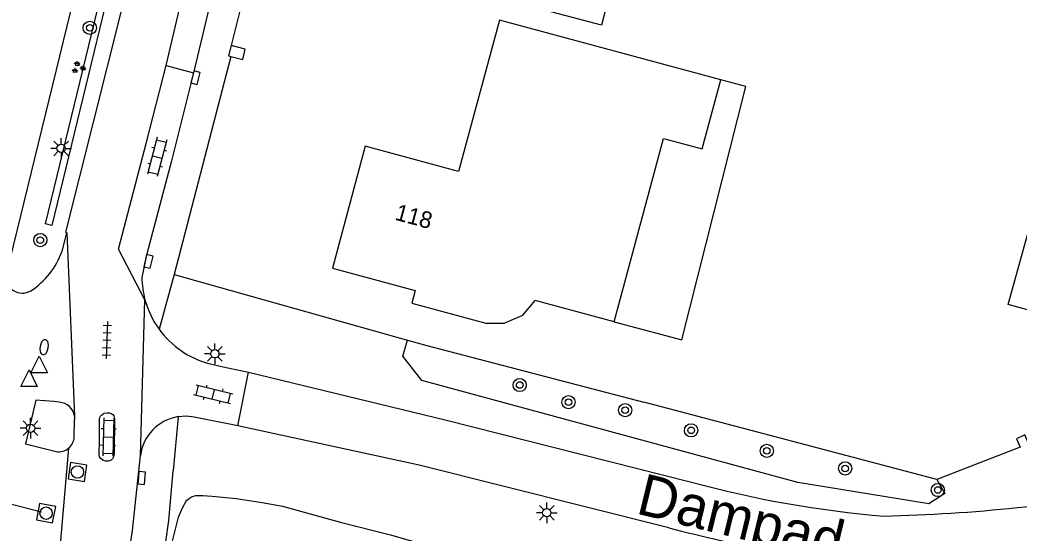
# Model space of a CAD drawing. Extents: x 131000 to 133013, y 393000 to 396501.
# Drawn here: x 132521 to 132581.5, y 394410.6 to 394441.6 of the extents above; entities that cross this region are included whole.
import ezdxf

# ---------------------------------------------------------------- set-up
doc = ezdxf.new("R2010")
doc.units = 0
for name, color, linetype in [('gg-afsc-erfafscheiding', 7, 'Continuous'), ('gg-afsc-hekwerk', 7, 'Continuous'), ('gg-afsc-muur', 7, 'Continuous'), ('gg-anno-huisnummerreeks BGT', 7, 'Continuous'), ('gg-anno-openbare ruimte label', 7, 'Continuous'), ('gg-bbg-gedigitaliseerde bebouwing', 7, 'Continuous'), ('gg-bbg-hoofdgebouw', 7, 'Continuous'), ('gg-bbg-luifel en loopbrug', 7, 'Continuous'), ('gg-knt-verharding', 7, 'Continuous'), ('gg-knt-verharding nz', 7, 'Continuous'), ('gg-kwrk-duiker nz buis', 7, 'Continuous'), ('gt-grn-groengrens', 7, 'Continuous'), ('gt-symb-boom', 7, 'Continuous'), ('gt-symb-brandkraan', 7, 'Continuous'), ('gt-symb-groenvak', 7, 'Continuous'), ('gt-symb-klinker verharding', 7, 'Continuous'), ('gt-symb-kolk', 7, 'Continuous'), ('gt-symb-lichtmast', 7, 'Continuous'), ('gt-symb-rioolschacht', 7, 'Continuous'), ('gt-symb-tegel verharding', 7, 'Continuous'), ('gt-symb-waterafsluiter', 7, 'Continuous'), ('gx-grn-maaiveld', 7, 'Continuous')]:
    doc.layers.add(name, color=color, linetype=linetype)

# ---------------------------------------------------------------- blocks, each defined once
blk = doc.blocks.new('gt0-BOOM')
at = {"layer": 'gt-symb-boom'}
for radius in [0.4, 0.2]:
    blk.add_circle((0, 0), radius, dxfattribs=at)
blk = doc.blocks.new('gt0-KOLK')
at = {"layer": 'gt-symb-kolk'}
blk.add_lwpolyline([(0, 0), (0.375, 0), (0.375, 0.4), (-0.375, 0.4), (-0.375, 0), (0, 0)], dxfattribs=at)
blk = doc.blocks.new('gt0-RS')
at = {"layer": 'gt-symb-rioolschacht'}
blk.add_lwpolyline([(-0.5, -0.5), (0.5, -0.5), (0.5, 0.5), (-0.5, 0.5)], close=True, dxfattribs=at)
blk.add_circle((0, 0), 0.375, dxfattribs=at)
blk = doc.blocks.new('gt0-KL1')
at = {"layer": 'gt-symb-klinker verharding'}
for p, q in [((-1.15, 0.3), (1.15, 0.3)), ((-1, -0.3), (-1, 0.3)), ((-0.5, 0.3), (-0.5, 0.45)), ((0, -0.3), (0, 0.3)), ((0.5, 0.3), (0.5, 0.45)), ((1, -0.3), (1, 0.3)), ((-1.15, -0.3), (1.15, -0.3)), ((-0.5, -0.45), (-0.5, -0.3)), ((0.5, -0.45), (0.5, -0.3))]:
    blk.add_line(p, q, dxfattribs=at)
blk = doc.blocks.new('gt0-LMAST')
at = {"layer": 'gt-symb-lichtmast'}
for p, q in [((-0.005, 0.246), (-0.005, 0.621)), ((-0.182, 0.173), (-0.447, 0.438)), ((0.172, 0.173), (0.437, 0.438)), ((-0.255, -0.004), (-0.63, -0.004)), ((-0.182, -0.181), (-0.447, -0.446)), ((-0.005, -0.254), (-0.005, -0.629)), ((0.437, -0.446), (0.172, -0.181)), ((0.245, -0.004), (0.62, -0.004))]:
    blk.add_line(p, q, dxfattribs=at)
blk.add_circle((-0.005, -0.004), 0.25, dxfattribs=at)
blk = doc.blocks.new('gt0-BR')
at = {"layer": 'gt-symb-brandkraan'}
for centre, radius, start, end in [((-0.244, 0), 0.206, 107.56694, 252.43307), ((0.599, -2.664), 3, 106.89205, 107.56694), ((0, -0.691), 0.938, 73.10799, 106.89205), ((-0.599, -2.664), 3, 72.43309, 73.10799), ((0.244, 0), 0.206, 287.56695, 72.43309), ((0.599, 2.664), 3, 252.43307, 253.10797), ((0, 0.691), 0.938, 253.10797, 286.89206), ((-0.599, 2.664), 3, 286.89206, 287.56695)]:
    blk.add_arc(centre, radius, start, end, dxfattribs=at)
blk = doc.blocks.new('gt0-TEG1')
at = {"layer": 'gt-symb-tegel verharding'}
for p, q in [((-1.125, 0), (1.125, 0)), ((-0.9, -0.25), (-0.9, 0.25)), ((-0.45, -0.25), (-0.45, 0.25)), ((0, -0.25), (0, 0.25)), ((0.45, -0.25), (0.45, 0.25)), ((0.9, -0.25), (0.9, 0.25))]:
    blk.add_line(p, q, dxfattribs=at)
blk = doc.blocks.new('gt0-GRVAK')
at = {"layer": 'gt-symb-groenvak'}
for p, q in [((-0.11, 0.189), (-0.228, 0.24)), ((-0.182, 0.153), (0.088, 0.153)), ((-0.091, 0.211), (-0.156, 0.322)), ((-0.047, 0.214), (-0.047, 0.393)), ((-0.004, 0.211), (0.061, 0.322)), ((0.015, 0.189), (0.133, 0.24)), ((0.262, -0.052), (0.197, 0.059)), ((0.305, -0.049), (0.305, 0.13)), ((0.349, -0.052), (0.414, 0.059)), ((-0.245, -0.228), (-0.363, -0.177)), ((-0.318, -0.264), (-0.047, -0.264)), ((-0.226, -0.206), (-0.291, -0.095)), ((-0.183, -0.203), (-0.183, -0.024)), ((-0.139, -0.206), (-0.074, -0.095)), ((-0.12, -0.228), (-0.002, -0.177)), ((0.243, -0.074), (0.125, -0.023)), ((0.17, -0.11), (0.441, -0.11)), ((0.368, -0.074), (0.486, -0.023))]:
    blk.add_line(p, q, dxfattribs=at)
blk = doc.blocks.new('gt0-WAFSL')
at = {"layer": 'gt-symb-waterafsluiter'}
for p, q in [((-0.5, -0.333), (0, 0.667)), ((0, 0.667), (0.5, -0.333)), ((0.5, -0.333), (-0.5, -0.333))]:
    blk.add_line(p, q, dxfattribs=at)

msp = doc.modelspace()

# ---------------------------------------------------------------- linework, layer by layer
at = {"layer": 'gg-afsc-erfafscheiding'}
for p, q in [((132576.482, 394413.82), (132558.751, 394418.503)), ((132581.521, 394415.778), (132576.482, 394413.82))]:
    msp.add_line(p, q, dxfattribs=at)
at = {"layer": 'gg-afsc-hekwerk'}
for p, q in [((132533.774, 394439.398), (132530.348, 394426.224)), ((132530.348, 394426.224), (132544.467, 394422.257)), ((132544.467, 394422.257), (132545.629, 394421.93))]:
    msp.add_line(p, q, dxfattribs=at)
at = {"layer": 'gg-afsc-muur'}
msp.add_line((132545.629, 394421.93), (132558.751, 394418.503), dxfattribs=at)
for points in [[(132533.792, 394440.063), (132533.634, 394439.433), (132533.774, 394439.398)], [(132533.774, 394439.398), (132534.497, 394439.217), (132534.655, 394439.847), (132533.792, 394440.063)], [(132582.032, 394416.007), (132581.803, 394416.518), (132581.292, 394416.288), (132581.521, 394415.778)]]:
    msp.add_lwpolyline(points, dxfattribs=at)
at = {"layer": 'gg-bbg-gedigitaliseerde bebouwing'}
for p, q in [((132563.41, 394437.99), (132550.022, 394441.6)), ((132562.285, 394433.819), (132563.41, 394437.99)), ((132556.969, 394423.362), (132552.192, 394424.65))]:
    msp.add_line(p, q, dxfattribs=at)
for points in [[(132556.552, 394447.259), (132557.67, 394446.967), (132556.19, 394441.296), (132552.148, 394442.351)], [(132556.969, 394423.362), (132559.958, 394434.446), (132562.285, 394433.819)]]:
    msp.add_lwpolyline(points, dxfattribs=at)
at = {"layer": 'gg-bbg-hoofdgebouw'}
msp.add_lwpolyline([(132550.022, 394441.6), (132547.551, 394432.44), (132541.912, 394433.97), (132539.922, 394426.59), (132544.932, 394425.24), (132544.731, 394424.481), (132549.211, 394423.27), (132550.322, 394423.27), (132551.45, 394423.76), (132552.192, 394424.65)], dxfattribs=at)
at = {"layer": 'gg-bbg-luifel en loopbrug'}
for points in [[(132556.969, 394423.362), (132561.062, 394422.258), (132564.923, 394437.582), (132563.41, 394437.99)], [(132580.803, 394424.397), (132582.773, 394431.52), (132586.614, 394430.457), (132584.643, 394423.334), (132580.803, 394424.397)]]:
    msp.add_lwpolyline(points, dxfattribs=at)
at = {"layer": 'gg-knt-verharding'}
for p, q in [((132529.861, 394438.847), (132532.716, 394450.854)), ((132534.399, 394450.432), (132531.516, 394438.409)), ((132525.499, 394447.946), (132520.199, 394426.208)), ((132534.767, 394443.952), (132533.792, 394440.063)), ((132523.569, 394427.63), (132523.854, 394428.74)), ((132523.854, 394428.74), (132524.324, 394417.654)), ((132530.348, 394426.224), (132529.446, 394422.906)), ((132528.31, 394415.266), (132528.586, 394424.693)), ((132534.2, 394417.074), (132534.852, 394420.313)), ((132524.31, 394416.41), (132524.334, 394417.425)), ((132524.324, 394417.654), (132524.334, 394417.425)), ((132530.586, 394417.622), (132530.296, 394414.349)), ((132523.964, 394415.716), (132523.049, 394405.2))]:
    msp.add_line(p, q, dxfattribs=at)
for points in [[(132529.762, 394452.464), (132529.421, 394451.054), (132529.294, 394451.078), (132527.117, 394442.082), (132523.778, 394428.767), (132523.854, 394428.74)], [(132528.586, 394424.693), (132526.98, 394427.745), (132528.686, 394434.214), (132529.861, 394438.847)], [(132531.516, 394438.409), (132530.183, 394433.091), (132528.677, 394427.381), (132528.394, 394426.033)], [(132532.455, 394420.837), (132533.31, 394420.628), (132534.852, 394420.313)], [(132534.852, 394420.313), (132546.752, 394417.44), (132561.642, 394413.663)], [(132523.413, 394418.496), (132523.078, 394418.546), (132521.986, 394418.615), (132521.351, 394415.989), (132523.217, 394415.514)], [(132534.2, 394417.074), (132531.569, 394417.6), (132531.079, 394417.656), (132530.586, 394417.622)], [(132560.263, 394410.906), (132545.179, 394414.694), (132534.2, 394417.074)], [(132525.877, 394401.594), (132526.842, 394405.21), (132527.414, 394407.958), (132527.835, 394410.734), (132528.31, 394415.266)]]:
    msp.add_lwpolyline(points, dxfattribs=at)
for centre, radius, start, end in [((132519.146, 394429.169), 4.683, 302.7012, 340.81598), ((132521.171, 394426.07), 0.982, 171.91524, 300.95565), ((132534.499, 394426.224), 6.108, 181.79158, 194.51652), ((132533.889, 394426.145), 5.498, 195.30973, 216.08897), ((132533.885, 394426.139), 5.491, 216.0665, 254.90838), ((132523.336, 394417.498), 1, 8.94137, 85.56675), ((132531.019, 394414.927), 2.73, 99.11905, 172.85988), ((132523.361, 394416.45), 0.95, 309.41086, 357.59121), ((132523.365, 394416.447), 0.945, 260.96254, 309.30093), ((132578.633, 394476.087), 64.695, 254.77346, 265.27226), ((132570.851, 394513.08), 101.497, 271.38342, 280.4845), ((132582.087, 394494.183), 86.089, 255.31536, 263.93393)]:
    msp.add_arc(centre, radius, start, end, dxfattribs=at)
at = {"layer": 'gg-knt-verharding nz'}
msp.add_line((132529.861, 394438.847), (132531.516, 394438.409), dxfattribs=at)
at = {"layer": 'gg-kwrk-duiker nz buis'}
msp.add_line((132503.102, 394416.793), (132522.324, 394411.875), dxfattribs=at)
at = {"layer": 'gt-grn-groengrens'}
for points in [[(132522.962, 394429.186), (132522.574, 394429.28), (132527.993, 394451.615), (132528.381, 394451.521), (132522.962, 394429.186)], [(132576.482, 394413.82), (132576.967, 394412.984), (132575.995, 394412.349), (132568.067, 394413.644), (132545.34, 394419.807), (132544.192, 394421.28), (132544.467, 394422.257)]]:
    msp.add_lwpolyline(points, dxfattribs=at)
at = {"layer": 'gx-grn-maaiveld'}
for points in [[(132526.279, 394417.862), (132526.434, 394417.846), (132526.55, 394417.811), (132526.638, 394417.755), (132526.701, 394417.671), (132526.726, 394417.594), (132526.741, 394417.512), (132526.723, 394415.403), (132526.69, 394415.192), (132526.628, 394415.074), (132526.535, 394415), (132526.353, 394414.932), (132526.204, 394414.936), (132526.06, 394414.969), (132525.916, 394415.089), (132525.84, 394415.188), (132525.816, 394415.297), (132525.828, 394416.262), (132525.833, 394417.484), (132525.848, 394417.571), (132525.903, 394417.657), (132525.954, 394417.714), (132526.053, 394417.796), (132526.115, 394417.834), (132526.279, 394417.862)], [(132529.359, 394407.082), (132529.675, 394408.763), (132530.03, 394411.354), (132530.296, 394414.349)], [(132529.359, 394407.082), (132529.724, 394408.303), (132530.259, 394410.095), (132530.613, 394411.542), (132530.852, 394412.115), (132531.082, 394412.524), (132531.119, 394412.571), (132531.176, 394412.622), (132531.288, 394412.698), (132531.404, 394412.767), (132531.514, 394412.815), (132531.662, 394412.847), (132531.794, 394412.86), (132532.082, 394412.865), (132532.656, 394412.823), (132534.101, 394412.685), (132535.672, 394412.443), (132536.9, 394412.215), (132540.465, 394411.221), (132543.438, 394410.48), (132545.591, 394409.855), (132547.445, 394409.478), (132548.618, 394409.244)]]:
    msp.add_lwpolyline(points, dxfattribs=at)

# ---------------------------------------------------------------- block references
at = {"layer": 'gt-symb-boom'}
for p in [(132525.246, 394441.128), (132522.256, 394428.298), (132551.252, 394419.536), (132554.203, 394418.501), (132557.627, 394418.013), (132561.617, 394416.796), (132566.204, 394415.554), (132570.942, 394414.495), (132576.541, 394413.188)]:
    msp.add_blockref('gt0-BOOM', p, dxfattribs=at)
at = {"layer": 'gt-symb-brandkraan', "rotation": 80.38697413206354}
msp.add_blockref('gt0-BR', (132522.49, 394421.825), dxfattribs=at)
at = {"layer": 'gt-symb-groenvak'}
msp.add_blockref('gt0-GRVAK', (132524.539, 394438.728), dxfattribs=at)
at = {"layer": 'gt-symb-klinker verharding'}
for p, rotation in [((132529.323, 394433.321), -104.42553178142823), ((132532.719, 394418.979), -13.883418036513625), ((132526.372, 394416.398), -91.77560052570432)]:
    msp.add_blockref('gt0-KL1', p, dxfattribs=dict(at, rotation=rotation))
at = {"layer": 'gt-symb-kolk'}
for p, rotation in [((132531.455, 394438.165), -104.06403671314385), ((132528.601, 394427.051), -102.93881062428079), ((132528.188, 394413.939), -95.27740608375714)]:
    msp.add_blockref('gt0-KOLK', p, dxfattribs=dict(at, rotation=rotation))
at = {"layer": 'gt-symb-lichtmast'}
for p in [(132523.517, 394433.846), (132532.819, 394421.429), (132521.672, 394416.925), (132552.893, 394411.821)]:
    msp.add_blockref('gt0-LMAST', p, dxfattribs=at)
at = {"layer": 'gt-symb-rioolschacht'}
for p, rotation in [((132524.503, 394414.276), -8.567589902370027), ((132522.605, 394411.788), -11.073871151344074)]:
    msp.add_blockref('gt0-RS', p, dxfattribs=dict(at, rotation=rotation))
at = {"layer": 'gt-symb-tegel verharding', "rotation": -92.2929004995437}
msp.add_blockref('gt0-TEG1', (132526.281, 394422.249), dxfattribs=at)
at = {"layer": 'gt-symb-waterafsluiter'}
for p in [(132522.193, 394420.603), (132521.574, 394419.787)]:
    msp.add_blockref('gt0-WAFSL', p, dxfattribs=at)

# ---------------------------------------------------------------- texts
at = {"layer": 'gg-anno-huisnummerreeks BGT'}
msp.add_text('118', height=1, rotation=344.9, dxfattribs=at).set_placement((132543.653, 394429.538))
at = {"layer": 'gg-anno-openbare ruimte label'}
msp.add_text('Dampad', height=2.5, rotation=346.3, dxfattribs=at).set_placement((132558.219, 394411.784))

doc.saveas('drawing.dxf')
